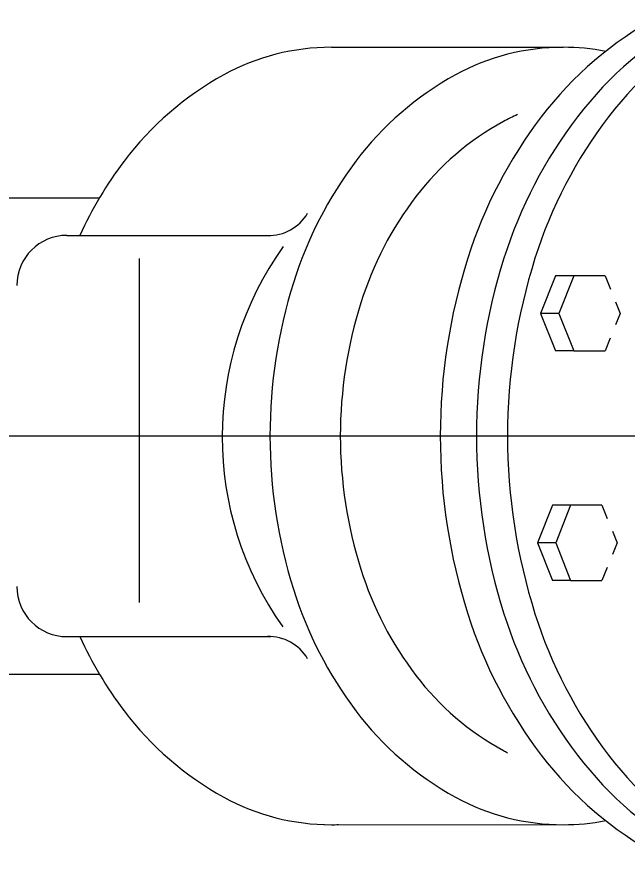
# Model space of a CAD drawing. Extents: x 6710407 to 6714861, y 1868090 to 1871317.
# Drawn here: x 6713874.21 to 6713901.01, y 1870045.01 to 1870081.83 of the extents above; entities that cross this region are included whole.
import ezdxf

# ---------------------------------------------------------------- set-up
doc = ezdxf.new("R2010")
doc.units = 0
doc.layers.add('Nongeo Data(60)', color=7, linetype='Continuous')

msp = doc.modelspace()

# ---------------------------------------------------------------- linework, layer by layer
at = {"layer": 'Nongeo Data(60)'}
for p, q in [((6713888.022, 1870080.487), (6713898.193, 1870080.487)), ((6713869.801, 1870073.879), (6713877.845, 1870073.879)), ((6713876.416, 1870072.227), (6713885.359, 1870072.227)), ((6713879.595, 1870056.11), (6713879.595, 1870071.218)), ((6713897.86, 1870070.451), (6713897.205, 1870068.799)), ((6713898.657, 1870070.451), (6713897.86, 1870070.451)), ((6713898.657, 1870070.451), (6713898.002, 1870068.799)), ((6713900.03, 1870070.455), (6713898.657, 1870070.451)), ((6713900.03, 1870070.455), (6713900.264, 1870069.869)), ((6713900.488, 1870069.311), (6713900.693, 1870068.799)), ((6713898.002, 1870068.799), (6713897.205, 1870068.799)), ((6713897.205, 1870068.799), (6713897.86, 1870067.151)), ((6713898.002, 1870068.799), (6713898.657, 1870067.151)), ((6713900.693, 1870068.799), (6713900.49, 1870068.296)), ((6713900.255, 1870067.715), (6713900.03, 1870067.156)), ((6713898.657, 1870067.151), (6713897.86, 1870067.151)), ((6713898.657, 1870067.151), (6713900.03, 1870067.156)), ((6713624.488, 1870063.431), (6714119.337, 1870063.431)), ((6713897.724, 1870060.373), (6713897.069, 1870058.721)), ((6713898.521, 1870060.373), (6713897.724, 1870060.373)), ((6713898.521, 1870060.373), (6713897.866, 1870058.721)), ((6713899.894, 1870060.377), (6713898.521, 1870060.373)), ((6713899.894, 1870060.377), (6713900.128, 1870059.791)), ((6713900.352, 1870059.233), (6713900.557, 1870058.721)), ((6713897.069, 1870058.721), (6713897.724, 1870057.074)), ((6713897.866, 1870058.721), (6713897.069, 1870058.721)), ((6713897.866, 1870058.721), (6713898.521, 1870057.074)), ((6713900.557, 1870058.721), (6713900.354, 1870058.219)), ((6713900.119, 1870057.637), (6713899.894, 1870057.078)), ((6713898.521, 1870057.074), (6713897.724, 1870057.074)), ((6713898.521, 1870057.074), (6713899.894, 1870057.078)), ((6713876.416, 1870054.607), (6713885.359, 1870054.607)), ((6713869.801, 1870052.955), (6713877.845, 1870052.955)), ((6713887.697, 1870046.352), (6713898.193, 1870046.347))]:
    msp.add_line(p, q, dxfattribs=at)
for centre, radius, start, end in [((6713910.063, 1870067.64), 16.14, 118.482, 142.6397), ((6713911.652, 1870067.64), 16.14, 118.482, 142.6397), ((6713913.014, 1870067.64), 16.14, 118.4824, 142.6401), ((6713888.021, 1870070.676), 9.811, 89.9998, 118.7902), ((6713898.193, 1870070.676), 9.811, 89.9998, 118.7902), ((6713898.193, 1870070.677), 9.81, 79.0259, 90.0006), ((6713889.941, 1870067.183), 13.797, 118.7905, 142.9929), ((6713900.113, 1870067.183), 13.797, 118.7905, 142.9929), ((6713901.346, 1870066.605), 12.088, 118.5395, 142.7061), ((6713913.41, 1870065.085), 20.351, 142.6401, 162.4514), ((6713899.737, 1870069.566), 8.719, 113.9939, 118.5444), ((6713914.999, 1870065.085), 20.351, 142.6401, 162.4514), ((6713916.361, 1870065.085), 20.351, 142.6401, 162.4514), ((6713892.964, 1870064.904), 17.582, 142.9932, 155.3865), ((6713903.136, 1870064.904), 17.582, 142.9929, 162.6608), ((6713903.88, 1870064.676), 15.273, 142.7067, 162.4911), ((6713885.287, 1870074.178), 1.952, 267.8882, 330.0944), ((6713876.416, 1870070.025), 2.203, 90, 180), ((6713897.627, 1870063.372), 14.397, 144.4979, 215.3414), ((6713918.683, 1870063.417), 25.882, 162.4513, 179.9999), ((6713920.272, 1870063.417), 25.882, 162.4513, 179.9999), ((6713921.634, 1870063.417), 25.882, 162.4513, 179.9999), ((6713907.9, 1870063.417), 22.573, 162.6614, 180.0003), ((6713907.871, 1870063.417), 19.458, 162.491, 180.0001), ((6713907.9, 1870063.417), 22.573, 179.9997, 197.3386), ((6713907.871, 1870063.417), 19.458, 179.9998, 197.5089), ((6713918.683, 1870063.417), 25.882, 180.0001, 197.5487), ((6713920.272, 1870063.417), 25.882, 180.0001, 197.5487), ((6713921.634, 1870063.417), 25.882, 180.0001, 197.5487), ((6713903.879, 1870062.158), 15.272, 197.5092, 217.2936), ((6713876.416, 1870056.809), 2.203, 180, 270), ((6713903.136, 1870061.93), 17.582, 197.3389, 217.0069), ((6713913.41, 1870061.749), 20.351, 197.5486, 217.3599), ((6713914.999, 1870061.749), 20.351, 197.5486, 217.3599), ((6713916.361, 1870061.749), 20.351, 197.5486, 217.3599), ((6713892.964, 1870061.929), 17.582, 204.6135, 217.0068), ((6713885.287, 1870052.655), 1.952, 29.9056, 92.1118), ((6713901.346, 1870060.228), 12.088, 217.2934, 241.4599), ((6713889.941, 1870059.651), 13.797, 217.0076, 241.21), ((6713900.113, 1870059.651), 13.797, 217.0076, 241.21), ((6713899.736, 1870057.269), 8.719, 241.4656, 242.8519), ((6713910.063, 1870059.194), 16.141, 217.3599, 241.5176), ((6713911.652, 1870059.194), 16.141, 217.3599, 241.5176), ((6713913.014, 1870059.194), 16.14, 217.3595, 241.5172), ((6713888.022, 1870056.158), 9.811, 241.209, 269.9994), ((6713898.193, 1870056.158), 9.811, 241.209, 269.9994), ((6713888.02, 1870056.157), 9.81, 270.0065, 271.8454), ((6713898.193, 1870056.157), 9.81, 270.0014, 280.9761)]:
    msp.add_arc(centre, radius, start, end, dxfattribs=at)

doc.saveas('drawing.dxf')
